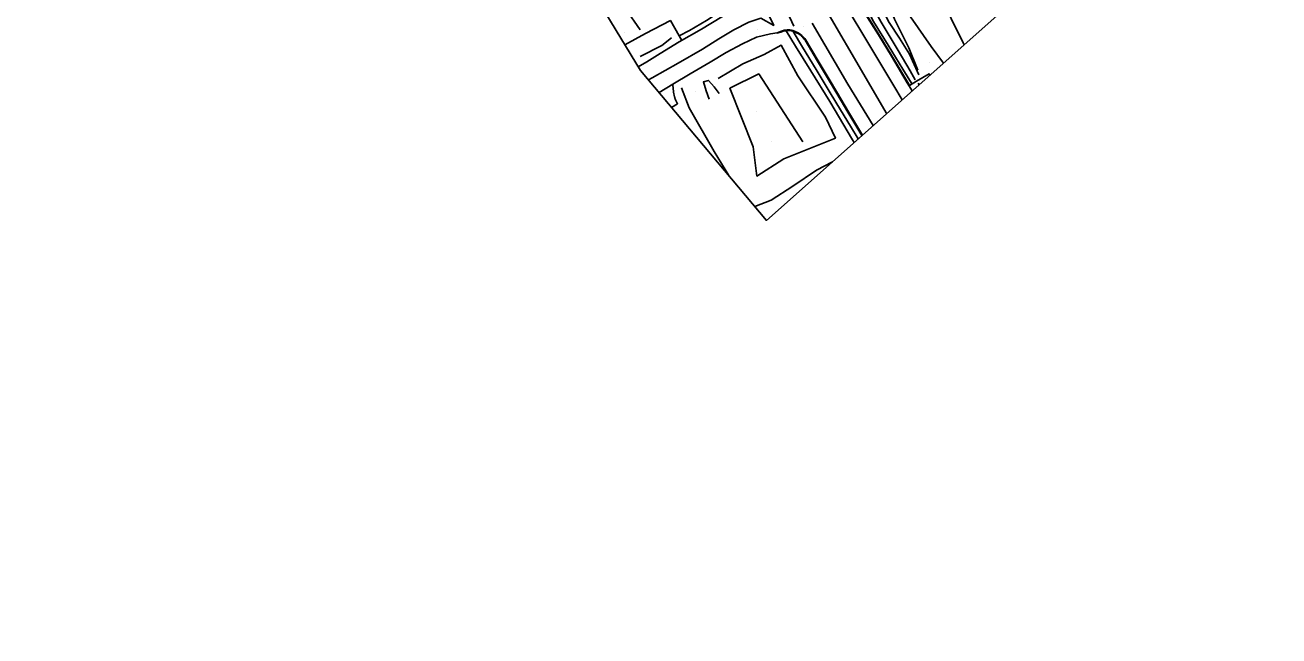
# Model space of a CAD drawing. Extents: x 2316231 to 2323598, y 363169 to 371906.
# Drawn here: x 2319308 to 2320253, y 368746 to 369206 of the extents above; entities that cross this region are included whole.
import ezdxf

# ---------------------------------------------------------------- set-up
doc = ezdxf.new("R2010")
doc.units = 0
for name, color, linetype in [('RD_DTM_BkLn1', 7, 'Continuous'), ('RD_DTM_Spot', 7, 'Continuous'), ('RD_DTM_TinHull', 7, 'Continuous'), ('RD_EX_Road', 7, 'Continuous')]:
    doc.layers.add(name, color=color, linetype=linetype)

msp = doc.modelspace()

# ---------------------------------------------------------------- linework, layer by layer
at = {"layer": 'RD_DTM_BkLn1'}
msp.add_line((2319980.888, 369162.048), (2319981.524, 369160.958), dxfattribs=at)
for points in [[(2319957.084, 369139.227), (2319956.792, 369139.701), (2319936.295, 369174.834), (2319915.649, 369210.367), (2319885.302, 369260.746), (2319858.378, 369303.852), (2319839.067, 369337.818), (2319817.077, 369375.292)], [(2319986.5, 369255.911), (2319990.439, 369244.104), (2319996.34, 369229.894), (2320014.726, 369192.611), (2320015.45, 369191.126)], [(2319980.668, 369171.989), (2319973.862, 369188.792), (2319963.158, 369210.448), (2319953.663, 369235.689), (2319953.493, 369244.377)], [(2319999.882, 369177.283), (2319990.588, 369189.863), (2319974.995, 369212.082), (2319969.045, 369224.489), (2319964.376, 369245.269), (2319964.674, 369250.71), (2319968.518, 369251.256), (2319979.93, 369227.194)], [(2319771.226, 369202.328), (2319760.572, 369217.989), (2319748.698, 369242.967)], [(2319887.231, 369205.087), (2319882.343, 369215.296), (2319870.784, 369232.1), (2319863.369, 369225.201), (2319867.359, 369215.442), (2319872.016, 369205.667), (2319862.187, 369211.067), (2319853.173, 369208.043), (2319841.869, 369202.437), (2319830.662, 369195.695), (2319818.44, 369187.812), (2319800.051, 369177.189), (2319780.278, 369166.226), (2319777.618, 369164.584)], [(2319926.549, 369219.921), (2319942.891, 369192.78), (2319962.481, 369160.088), (2319968.785, 369149.631)], [(2319947.064, 369130.316), (2319927.965, 369161.351), (2319901.028, 369207.326)], [(2319794.855, 369196.393), (2319787.8, 369190.673), (2319771.359, 369182.272)], [(2319830.206, 369165.739), (2319848.75, 369176.677), (2319864.888, 369183.792), (2319877.561, 369190.863), (2319890.058, 369167.766), (2319911.123, 369136.656), (2319918.498, 369120.808), (2319879.736, 369105.138), (2319859.305, 369092.177), (2319856.575, 369114.113), (2319839.003, 369158.392), (2319860.776, 369169.13), (2319894.055, 369117.91)], [(2319802.584, 369158.767), (2319808.385, 369143.703), (2319827.107, 369110.761), (2319838.064, 369092.593)], [(2319857.702, 369069.205), (2319869.977, 369074.104), (2319886.387, 369084.648), (2319904.13, 369096.633), (2319916.367, 369103.021)]]:
    msp.add_lwpolyline(points, dxfattribs=at)
at = {"layer": 'RD_DTM_Spot'}
for p, q in [((2319759.621, 369200.295), (2319759.621, 369200.295)), ((2319859.516, 369202.892), (2319859.516, 369202.892)), ((2319894.361, 369205.022), (2319894.361, 369205.022)), ((2319989.341, 369177.931), (2319989.341, 369177.931)), ((2319812.796, 369155.987), (2319812.796, 369155.987)), ((2319858.882, 369141.058), (2319858.882, 369141.058)), ((2319870.313, 369117.98), (2319870.313, 369117.98))]:
    msp.add_line(p, q, dxfattribs=at)
at = {"layer": 'RD_DTM_TinHull'}
msp.add_lwpolyline([(2321400.963, 368599.408), (2321534.916, 368777.939), (2321271.463, 369044.178), (2321175.279, 369261.496), (2321099.267, 369551.406), (2321096.219, 369852.637), (2320858.06, 369744.011), (2320482.587, 369669.607), (2320232.924, 369604.892), (2319951.333, 369602.051), (2320092.085, 369259.27), (2319866.523, 369058.699), (2319771.694, 369171.639), (2319557.442, 369523.873), (2318254.179, 368711.432)], dxfattribs=at)
at = {"layer": 'RD_EX_Road'}
for q in [(2319785.602, 369155.075), (2319795.984, 369161.46)]:
    msp.add_line((2319795.984, 369161.46), q, dxfattribs=at)
for points in [[(2319800.866, 369197.724), (2319808.511, 369201.864), (2319821.34, 369209.438), (2319832.432, 369216.556), (2319843.295, 369222.645), (2319852.292, 369228.163), (2319857.645, 369231.67), (2319862.067, 369234.412), (2319857.004, 369243.195), (2319850.281, 369253.887), (2319843.519, 369265.586), (2319838.068, 369274.044)], [(2319981.392, 369168.553), (2319974.378, 369184.094), (2319966.926, 369195.985), (2319958.96, 369208.009), (2319951.815, 369221.643), (2319949.512, 369231.669), (2319947.063, 369240.796), (2319943.812, 369242.857)], [(2319855.059, 369225.555), (2319855.059, 369225.555), (2319845.512, 369220.112), (2319832.81, 369212.256), (2319817.522, 369202.98), (2319800.825, 369193.234), (2319786.395, 369184.432), (2319776.388, 369178.371), (2319769.939, 369174.525)], [(2319939.776, 369230.629), (2319936.765, 369228.837), (2319947.282, 369208.728), (2319958.353, 369190.804), (2319969.412, 369172.786), (2319975.878, 369162.19)], [(2319939.776, 369230.629), (2319944.163, 369223.877), (2319953.038, 369208.24), (2319965.921, 369186.791), (2319974.787, 369171.447), (2319978.635, 369164.593)], [(2319802.815, 369194.396), (2319800.732, 369197.953), (2319794.108, 369209.382), (2319775.397, 369199.604), (2319759.87, 369191.078)], [(2319976.296, 369156.309), (2319972.601, 369162.32), (2319960.656, 369182.463), (2319950.86, 369198.61), (2319941.003, 369214.534)], [(2319974.292, 369160.523), (2319973.029, 369162.578), (2319961.085, 369182.72), (2319951.286, 369198.871), (2319941.435, 369214.787)], [(2319874.54, 369200.217), (2319869.569, 369199.34), (2319858.909, 369196.82), (2319848.43, 369191.934), (2319836.111, 369185.293), (2319824.186, 369177.947), (2319809.054, 369169.244), (2319796.025, 369161.485), (2319795.984, 369161.46)], [(2319881.465, 369201.612), (2319888.337, 369190.011), (2319899.918, 369171.357), (2319914.206, 369148.247), (2319931.402, 369119.554), (2319932.626, 369117.478)], [(2319886.786, 369201.003), (2319893.671, 369189.374), (2319904.083, 369172.556), (2319914.524, 369154.882), (2319922.449, 369142.039), (2319929.978, 369129.668), (2319935.674, 369120.189)], [(2319938.508, 369122.708), (2319927.815, 369140.383), (2319919.607, 369154.399), (2319913.27, 369164.911), (2319905.07, 369178.694), (2319895.603, 369194.655)], [(2319938.888, 369123.046), (2319928.245, 369140.638), (2319920.037, 369154.654), (2319913.699, 369165.168), (2319905.5, 369178.949), (2319896.007, 369194.953)], [(2319989.741, 369168.265), (2319989.264, 369169.151), (2319979.683, 369163.754), (2319974.292, 369160.523)], [(2319823.347, 369150.09), (2319820.971, 369156.477), (2319819.077, 369163.093), (2319822.737, 369164.202), (2319827.103, 369159.288), (2319830.872, 369154.483)], [(2319794.983, 369143.902), (2319799.498, 369146.719), (2319798.068, 369149.668)]]:
    msp.add_lwpolyline(points, dxfattribs=at)
for points in [[(2319896.007, 369194.953), (2319893.185, 369198.065), (2319888.758, 369200.919), (2319884.202, 369202.323), (2319879.868, 369201.992), (2319874.54, 369200.217)], [(2319895.603, 369194.655), (2319892.859, 369197.68), (2319888.545, 369200.462), (2319884.146, 369201.817), (2319879.968, 369201.498), (2319874.698, 369199.742)], [(2319798.068, 369149.668), (2319797.148, 369151.993), (2319796.373, 369156.413), (2319795.984, 369161.46)]]:
    msp.add_spline(points, degree=3, dxfattribs=at)

doc.saveas('drawing.dxf')
